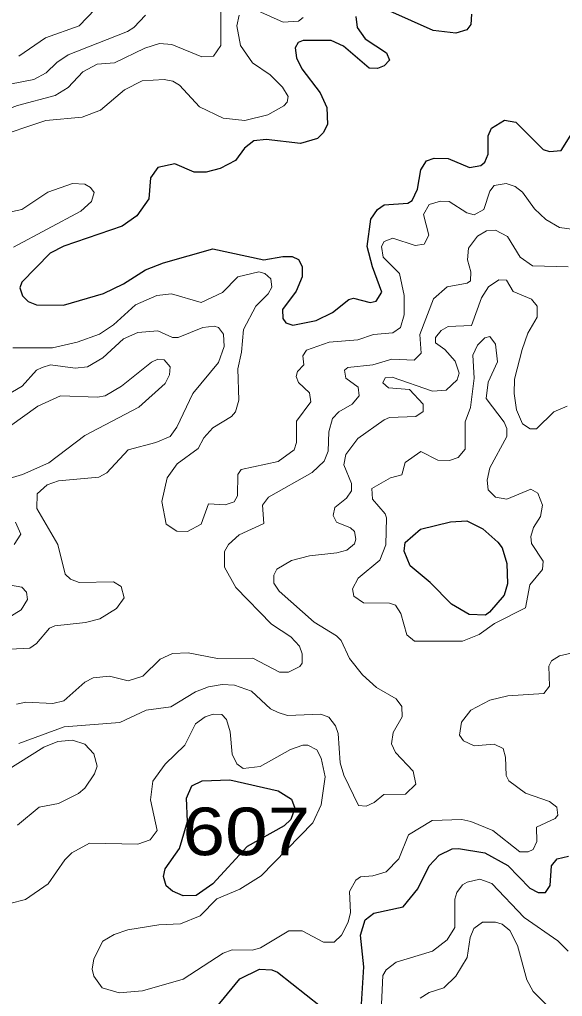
# Model space of a CAD drawing. Extents: x 577 to 602.9, y 7483.8 to 7511.6.
# Drawn here: x 591.419 to 592.33, y 7495.147 to 7496.788 of the extents above; entities that cross this region are included whole.
import ezdxf
from ezdxf.enums import TextEntityAlignment as Align

# ---------------------------------------------------------------- set-up
doc = ezdxf.new("R2010")
doc.units = 0
doc.header["$LTSCALE"] = 0.032
doc.layers.add('1', color=7, linetype='Continuous', lineweight=25)
doc.layers.add('2', color=7, linetype='Continuous', lineweight=13)
doc.layers.add('61', color=7, linetype='Continuous')

msp = doc.modelspace()

# ---------------------------------------------------------------- linework, layer by layer
at = {"layer": '1'}
for points in [[(591.983, 7496.7928), (591.9853, 7496.7745), (591.9989, 7496.7555), (592.0346, 7496.7316), (592.0394, 7496.7197), (592.0307, 7496.7101), (592.0195, 7496.7054), (592.0052, 7496.7062), (591.9623, 7496.7427), (591.9416, 7496.7523), (591.8947, 7496.7523), (591.886, 7496.7491), (591.8812, 7496.7403), (591.8836, 7496.7236), (591.8923, 7496.7046), (591.9233, 7496.6648), (591.9345, 7496.6402), (591.9353, 7496.6115), (591.9281, 7496.5972), (591.9186, 7496.5877), (591.8899, 7496.5797), (591.8327, 7496.5861), (591.812, 7496.5837), (591.7961, 7496.5718), (591.781, 7496.5511), (591.7555, 7496.5376), (591.7317, 7496.5312), (591.7118, 7496.5312), (591.6792, 7496.5455), (591.6506, 7496.5392), (591.6387, 7496.5217), (591.6355, 7496.4867), (591.6156, 7496.4581), (591.5909, 7496.4406), (591.4931, 7496.4072), (591.4701, 7496.3952), (591.4224, 7496.3467), (591.4192, 7496.3372), (591.424, 7496.3237), (591.4335, 7496.3141), (591.447, 7496.3086), (591.4923, 7496.3078), (591.5599, 7496.3277), (591.5933, 7496.3436), (591.6299, 7496.3674), (591.6601, 7496.3793), (591.7428, 7496.4024), (591.8287, 7496.3841), (591.8605, 7496.3897), (591.8764, 7496.3897), (591.8867, 7496.3849), (591.8931, 7496.373), (591.8931, 7496.3555), (591.8828, 7496.3316), (591.8597, 7496.3006), (591.8605, 7496.2855), (591.8653, 7496.2783), (591.8772, 7496.2744), (591.9162, 7496.2823), (591.944, 7496.2958), (591.971, 7496.3173), (591.979, 7496.3197), (592.0068, 7496.3125), (592.0172, 7496.3149), (592.0267, 7496.33), (592.0108, 7496.3722), (592.002, 7496.4064), (592.0084, 7496.4525), (592.0195, 7496.4684), (592.0307, 7496.4763), (592.0704, 7496.4795), (592.0776, 7496.4835), (592.0863, 7496.5026), (592.0919, 7496.5352), (592.1014, 7496.5503), (592.1142, 7496.5551), (592.138, 7496.5543), (592.1738, 7496.5392), (592.1929, 7496.5423), (592.1992, 7496.5479), (592.2048, 7496.5614), (592.2048, 7496.5924), (592.2104, 7496.6052)], [(592.177, 7496.7968), (592.1762, 7496.7793), (592.169, 7496.7706), (592.1507, 7496.765), (592.1126, 7496.769), (592.0402, 7496.8016)], [(592.2104, 7496.6052), (592.2326, 7496.6187), (592.2517, 7496.6155), (592.2971, 7496.5694), (592.3082, 7496.5662), (592.3273, 7496.5678), (592.3734, 7496.6409)], [(591.9925, 7495.1341), (591.9965, 7495.1969), (591.9909, 7495.2502), (591.9989, 7495.2756), (592.0132, 7495.2868), (592.0625, 7495.2979), (592.0871, 7495.3281), (592.1062, 7495.3663), (592.1229, 7495.3846), (592.1444, 7495.3949), (592.1555, 7495.3957), (592.1992, 7495.3885), (592.2382, 7495.3671), (592.2748, 7495.3289), (592.2891, 7495.3218), (592.301, 7495.3218), (592.309, 7495.3337), (592.3114, 7495.3663), (592.3209, 7495.3782), (592.34, 7495.383)], [(591.7293, 7495.1047), (591.7881, 7495.177), (591.8215, 7495.1929), (591.8422, 7495.1921), (591.8518, 7495.1882), (591.948, 7495.1118)]]:
    msp.add_lwpolyline(points, dxfattribs=at)
for points in [[(592.0914, 7495.9318), (592.142, 7495.9444), (592.169, 7495.946), (592.1961, 7495.9324), (592.2215, 7495.9102), (592.2287, 7495.9006), (592.2366, 7495.8744), (592.2374, 7495.8402), (592.2319, 7495.8211), (592.2072, 7495.7925), (592.2008, 7495.7877), (592.173, 7495.7885), (592.1436, 7495.806), (592.1078, 7495.8426), (592.0744, 7495.8704), (592.0641, 7495.8951), (592.0657, 7495.9094)], [(591.6633, 7495.3615), (591.6872, 7495.3957), (591.7007, 7495.441), (591.6991, 7495.48), (591.7078, 7495.5007), (591.7253, 7495.5094), (591.7714, 7495.511), (591.8526, 7495.4927), (591.8748, 7495.4784), (591.8804, 7495.4633), (591.874, 7495.4442), (591.8629, 7495.4339), (591.8009, 7495.3989), (591.7428, 7495.3361), (591.715, 7495.317), (591.6935, 7495.3162), (591.6752, 7495.3241), (591.6649, 7495.3329), (591.6601, 7495.3488)]]:
    msp.add_lwpolyline(points, close=True, dxfattribs=at)
at = {"layer": '2'}
for points in [[(591.6299, 7496.7952), (591.6108, 7496.7745), (591.5997, 7496.7674), (591.5003, 7496.7284), (591.4812, 7496.7157), (591.4637, 7496.6982), (591.443, 7496.6871), (591.3818, 7496.6751), (591.3254, 7496.6425), (591.3055, 7496.6346), (591.2427, 7496.6195), (591.1862, 7496.6107), (591.1623, 7496.5996), (591.1329, 7496.5773), (591.0916, 7496.5614), (591.055, 7496.5559), (591.0136, 7496.5439), (590.9659, 7496.5169), (590.888, 7496.4867), (590.8626, 7496.4724)], [(590.9643, 7496.4708), (590.9914, 7496.4867), (591.0868, 7496.5121), (591.1464, 7496.5392), (591.1949, 7496.5734), (591.2538, 7496.5916), (591.3039, 7496.602), (591.4152, 7496.6433), (591.4788, 7496.66), (591.5003, 7496.6736), (591.5249, 7496.6998), (591.5488, 7496.7125), (591.5782, 7496.7149), (591.6291, 7496.7396), (591.6538, 7496.7475), (591.6744, 7496.7459), (591.7245, 7496.7252), (591.7444, 7496.726), (591.7563, 7496.7443), (591.7563, 7496.8)], [(591.3723, 7496.5877), (591.4629, 7496.6179), (591.5241, 7496.6235), (591.5544, 7496.6354), (591.5949, 7496.6696), (591.6243, 7496.6847), (591.6617, 7496.6871), (591.676, 7496.6839), (591.6872, 7496.6775), (591.7206, 7496.6409), (591.7603, 7496.6219), (591.7969, 7496.6179), (591.8351, 7496.6274), (591.8621, 7496.6425), (591.8677, 7496.6489), (591.8693, 7496.6584), (591.8597, 7496.6743), (591.839, 7496.695), (591.8096, 7496.7149), (591.7897, 7496.7443), (591.7834, 7496.7769), (591.7873, 7496.7952)], [(591.5456, 7496.8048), (591.5186, 7496.7769), (591.4621, 7496.757), (591.4176, 7496.726)], [(591.8184, 7496.8024), (591.8613, 7496.7833), (591.8867, 7496.7849), (591.8947, 7496.7912)], [(591.4088, 7496.4056), (591.5218, 7496.466), (591.5393, 7496.4819), (591.544, 7496.497), (591.5377, 7496.5058), (591.5281, 7496.5113), (591.5074, 7496.5121), (591.4661, 7496.4978), (591.4224, 7496.4684), (591.3993, 7496.4636)], [(592.3495, 7496.435), (592.3249, 7496.4382), (592.3018, 7496.4517), (592.2827, 7496.47), (592.2629, 7496.4978), (592.2501, 7496.5074), (592.235, 7496.5121), (592.2152, 7496.509)], [(592.2152, 7496.509), (592.208, 7496.4994), (592.1977, 7496.4684), (592.1818, 7496.4596), (592.169, 7496.4628), (592.1396, 7496.4819), (592.1253, 7496.4827), (592.1062, 7496.4771), (592.0967, 7496.4604), (592.1054, 7496.4255), (592.0975, 7496.4103), (592.0824, 7496.408), (592.045, 7496.4207), (592.0307, 7496.4151), (592.0259, 7496.4064), (592.0291, 7496.3889), (592.0561, 7496.361), (592.0641, 7496.3245), (592.0641, 7496.2919), (592.0577, 7496.2704), (592.045, 7496.2617), (592.0124, 7496.2585), (591.9861, 7496.2497), (591.9384, 7496.2457), (591.9003, 7496.2322), (591.8939, 7496.2227), (591.8955, 7496.2076), (591.8852, 7496.1964), (591.8828, 7496.1885), (591.8867, 7496.1782), (591.905, 7496.1607), (591.9074, 7496.1456), (591.8836, 7496.113), (591.8836, 7496.0772), (591.8796, 7496.0652), (591.8526, 7496.0454), (591.7905, 7496.0318), (591.785, 7496.0239), (591.7842, 7495.9881), (591.7786, 7495.9778), (591.7635, 7495.973), (591.7357, 7495.9746), (591.7237, 7495.9404), (591.7007, 7495.9277), (591.6824, 7495.9285), (591.6649, 7495.9404), (591.6577, 7495.9786), (591.6665, 7496.0183), (591.6832, 7496.0414), (591.7182, 7496.0676), (591.7277, 7496.0851), (591.7428, 7496.1018), (591.7746, 7496.1209), (591.781, 7496.1289), (591.7866, 7496.1487), (591.785, 7496.2012), (591.7913, 7496.229), (591.7945, 7496.2672), (591.8152, 7496.3062), (591.8359, 7496.3269), (591.8422, 7496.338), (591.8406, 7496.3523), (591.8303, 7496.361), (591.82, 7496.3642), (591.785, 7496.3555), (591.7595, 7496.3292), (591.7237, 7496.3125), (591.6736, 7496.3269), (591.649, 7496.3245), (591.6132, 7496.3086), (591.5766, 7496.2752), (591.5528, 7496.2593), (591.5154, 7496.2457), (591.474, 7496.2362), (591.4073, 7496.2362)], [(592.3392, 7496.3722), (592.2796, 7496.3738), (592.2589, 7496.3889), (592.2374, 7496.4231), (592.2175, 7496.4342), (592.2024, 7496.4326), (592.1873, 7496.4239), (592.1722, 7496.404), (592.1706, 7496.3841), (592.1762, 7496.3642), (592.1754, 7496.3491), (592.1698, 7496.3451), (592.1364, 7496.3388), (592.1134, 7496.3189), (592.0903, 7496.2585), (592.0927, 7496.2275), (592.0808, 7496.2155), (592.0434, 7496.2171), (592.0116, 7496.2076), (591.9694, 7496.2036), (591.9639, 7496.1988), (591.9663, 7496.1853), (591.9869, 7496.1702), (591.9885, 7496.1559), (591.9766, 7496.1416), (591.9543, 7496.1289), (591.944, 7496.1177), (591.9376, 7496.0955), (591.9368, 7496.0629), (591.9297, 7496.0462), (591.9098, 7496.0271), (591.8366, 7495.9857), (591.8263, 7495.9722), (591.8287, 7495.9412), (591.7873, 7495.9221), (591.7691, 7495.9062), (591.7627, 7495.8943), (591.7627, 7495.868), (591.7818, 7495.8338), (591.8414, 7495.7726), (591.874, 7495.7511), (591.8883, 7495.7352), (591.8931, 7495.7225), (591.8931, 7495.7066), (591.8891, 7495.7011), (591.87, 7495.6915), (591.8549, 7495.6915), (591.8104, 7495.7154), (591.7508, 7495.7146), (591.7015, 7495.7241), (591.6752, 7495.7233), (591.6546, 7495.7138), (591.6259, 7495.6851), (591.6013, 7495.6772), (591.5695, 7495.6851), (591.5424, 7495.682), (591.5281, 7495.6748), (591.4931, 7495.6438), (591.4748, 7495.639), (591.4295, 7495.6414), (591.4136, 7495.6382)], [(591.4176, 7495.5722), (591.4939, 7495.6001), (591.587, 7495.6072), (591.6315, 7495.6279), (591.6728, 7495.6335), (591.7142, 7495.6589), (591.7357, 7495.6669), (591.7587, 7495.6708), (591.7794, 7495.67), (591.808, 7495.6597), (591.8398, 7495.6303), (591.8526, 7495.6239), (591.8685, 7495.6191), (591.9241, 7495.6215), (591.9376, 7495.616), (591.9488, 7495.6017), (591.9535, 7495.5889), (591.9567, 7495.5396), (591.9631, 7495.519), (591.9877, 7495.4681), (592.0005, 7495.4665), (592.014, 7495.4728), (592.0299, 7495.4864), (592.0665, 7495.4871), (592.0839, 7495.5038), (592.0792, 7495.5253), (592.0498, 7495.5571), (592.0426, 7495.5714), (592.0458, 7495.5905), (592.0609, 7495.6168), (592.0601, 7495.6343), (592.0506, 7495.647), (592.0179, 7495.6661), (591.9941, 7495.6875), (591.9726, 7495.7146), (591.9583, 7495.7448), (591.9504, 7495.7527), (591.913, 7495.7758), (591.8541, 7495.8275), (591.8454, 7495.841), (591.8454, 7495.8545), (591.8502, 7495.8649), (591.8748, 7495.8792), (591.905, 7495.8871), (591.9512, 7495.8919), (591.9679, 7495.8967), (591.9806, 7495.907), (591.983, 7495.915), (591.9806, 7495.9277), (591.9742, 7495.934), (591.9504, 7495.9436), (591.9448, 7495.9547), (591.948, 7495.9682), (591.9671, 7495.9841), (591.9758, 7495.9961), (591.9758, 7496.0088), (591.9631, 7496.0398), (591.9663, 7496.0573), (591.9861, 7496.0843), (592.0307, 7496.1153), (592.0394, 7496.1193), (592.0839, 7496.1209), (592.0959, 7496.1297), (592.0959, 7496.1416), (592.0728, 7496.1662), (592.0378, 7496.1694), (592.0283, 7496.1774), (592.0323, 7496.1861), (592.0442, 7496.1869), (592.1118, 7496.1638), (592.1348, 7496.1654), (592.1531, 7496.1829), (592.1563, 7496.1941), (592.1499, 7496.2139), (592.1325, 7496.2338), (592.1166, 7496.245), (592.1166, 7496.2537), (592.1261, 7496.2656), (592.138, 7496.272), (592.177, 7496.2736), (592.1937, 7496.3205), (592.2056, 7496.3388), (592.2231, 7496.3507), (592.2358, 7496.3499), (592.247, 7496.3308), (592.278, 7496.3181), (592.2875, 7496.3062)], [(592.2875, 7496.3062), (592.2875, 7496.2879), (592.2716, 7496.2609), (592.2621, 7496.2338), (592.2493, 7496.1837), (592.2486, 7496.1599), (592.2525, 7496.132), (592.2629, 7496.109), (592.2756, 7496.1002), (592.2859, 7496.1002), (592.3153, 7496.1289), (592.3376, 7496.1384)], [(591.5941, 7495.8164), (591.5893, 7495.8354), (591.5766, 7495.8434), (591.5186, 7495.8426), (591.5043, 7495.8482), (591.4955, 7495.8561), (591.4828, 7495.9062), (591.4478, 7495.9666), (591.4486, 7495.9913), (591.4653, 7496.0064), (591.4844, 7496.0128), (591.552, 7496.0191), (591.5655, 7496.0263), (591.6013, 7496.0652), (591.6474, 7496.0772), (591.6713, 7496.0875), (591.6824, 7496.1034), (591.7094, 7496.1599), (591.7524, 7496.2116), (591.7619, 7496.2386), (591.7611, 7496.2593), (591.7524, 7496.2704), (591.7452, 7496.2728), (591.7261, 7496.2704), (591.6848, 7496.2537), (591.6752, 7496.2537), (591.6506, 7496.2648), (591.6172, 7496.2624), (591.5933, 7496.2513), (591.5583, 7496.2195), (591.5329, 7496.2044), (591.5122, 7496.202), (591.4709, 7496.2076), (591.4566, 7496.2036), (591.447, 7496.1988), (591.4232, 7496.1718), (591.3977, 7496.1567)], [(591.4017, 7496.1042), (591.4494, 7496.1384), (591.4876, 7496.1559), (591.5496, 7496.1535), (591.5623, 7496.1559), (591.5901, 7496.1718), (591.6402, 7496.2124), (591.6506, 7496.2171), (591.6617, 7496.2163), (591.6713, 7496.2044), (591.6705, 7496.1909), (591.6633, 7496.1766), (591.6188, 7496.1368), (591.5281, 7496.0891), (591.4677, 7496.043), (591.424, 7496.0239), (591.377, 7496.0096)], [(591.412, 7495.9436), (591.4208, 7495.9237), (591.4096, 7495.9062)], [(591.3842, 7495.841), (591.4224, 7495.8346), (591.4303, 7495.8259)], [(591.4303, 7495.8259), (591.4319, 7495.814), (591.4216, 7495.7965), (591.3444, 7495.7488)], [(591.3914, 7495.7297), (591.4359, 7495.7321), (591.447, 7495.74), (591.4693, 7495.7655), (591.478, 7495.7694), (591.5297, 7495.775), (591.5536, 7495.7814), (591.5814, 7495.7989), (591.5941, 7495.8164)], [(591.7579, 7495.6207), (591.7659, 7495.612), (591.7722, 7495.5913), (591.7754, 7495.5539), (591.7834, 7495.538), (591.7937, 7495.5301), (591.8223, 7495.5333), (591.8732, 7495.5619), (591.8939, 7495.5691), (591.9026, 7495.5691), (591.9178, 7495.5611), (591.9249, 7495.5476), (591.9313, 7495.5158), (591.9249, 7495.4689), (591.9106, 7495.4386), (591.8239, 7495.3496), (591.7881, 7495.3273), (591.75, 7495.3114), (591.7221, 7495.2828), (591.6887, 7495.2693), (591.6522, 7495.2677), (591.6005, 7495.2589), (591.5774, 7495.251), (591.5583, 7495.2398), (591.5432, 7495.2104), (591.5408, 7495.1929), (591.5432, 7495.181), (591.5575, 7495.1619), (591.5862, 7495.1532), (591.6251, 7495.1564), (591.6935, 7495.1762), (591.7603, 7495.22), (591.7754, 7495.2255), (591.8096, 7495.2247), (591.8231, 7495.2287), (591.8708, 7495.2573), (591.8931, 7495.2573), (591.9289, 7495.2383), (591.9464, 7495.2383), (591.9591, 7495.2502), (591.9702, 7495.2717), (591.9742, 7495.2884), (591.9726, 7495.3233), (591.983, 7495.3424), (591.9909, 7495.348), (592.0116, 7495.3496), (592.0339, 7495.3567), (592.0553, 7495.3782), (592.0712, 7495.4188), (592.111, 7495.4426), (592.1611, 7495.4442), (592.1762, 7495.441), (592.2128, 7495.4259), (592.2581, 7495.3901), (592.2724, 7495.3901), (592.2804, 7495.3941), (592.2867, 7495.4076), (592.2859, 7495.4315), (592.3177, 7495.4458), (592.3217, 7495.4514), (592.3201, 7495.4649), (592.3082, 7495.4744), (592.2676, 7495.4887), (592.2398, 7495.5094), (592.235, 7495.5182), (592.2342, 7495.5492), (592.2303, 7495.5635), (592.2152, 7495.5706), (592.1818, 7495.5683), (592.1635, 7495.5762), (592.1571, 7495.5858), (592.1603, 7495.608), (592.1762, 7495.6279), (592.208, 7495.6446), (592.2382, 7495.6518), (592.2986, 7495.6557), (592.3082, 7495.6684), (592.3066, 7495.7018), (592.3114, 7495.7106), (592.3249, 7495.7193), (592.3464, 7495.7241)], [(591.4025, 7495.3035), (591.4287, 7495.3098), (591.4669, 7495.3361), (591.4947, 7495.3766), (591.5067, 7495.3885), (591.5362, 7495.4046), (591.6175, 7495.403), (591.6377, 7495.4104), (591.6498, 7495.4259), (591.6387, 7495.4776), (591.6426, 7495.5086), (591.6633, 7495.5372), (591.6959, 7495.5691), (591.7142, 7495.6048), (591.7301, 7495.6168), (591.7436, 7495.6215), (591.7579, 7495.6207)], [(591.3961, 7495.5261), (591.4597, 7495.5659), (591.4828, 7495.5754), (591.5074, 7495.5778), (591.5281, 7495.5706), (591.5432, 7495.5547), (591.5488, 7495.5341), (591.5448, 7495.5213), (591.5281, 7495.4967), (591.5178, 7495.4879), (591.4844, 7495.4712), (591.4518, 7495.4649), (591.4152, 7495.4347)], [(592.3392, 7495.2232), (592.3217, 7495.2406), (592.2652, 7495.2796), (592.2112, 7495.3369), (592.1913, 7495.344), (592.1698, 7495.3392), (592.1619, 7495.3345), (592.1523, 7495.3218), (592.1492, 7495.3106), (592.1492, 7495.2629), (592.1364, 7495.2422), (592.1118, 7495.2232), (592.0506, 7495.2049), (592.0339, 7495.1921), (592.0283, 7495.1826), (592.0251, 7495.1094)], [(592.0911, 7495.1444), (592.1062, 7495.154), (592.1309, 7495.1619), (592.1507, 7495.181), (592.1698, 7495.2128), (592.1746, 7495.2462), (592.181, 7495.2613), (592.1953, 7495.2717), (592.2175, 7495.2717), (592.2287, 7495.2685), (592.2414, 7495.2581), (592.2541, 7495.2327), (592.27, 7495.1754), (592.2804, 7495.1556), (592.3368, 7495.0991)]]:
    msp.add_lwpolyline(points, dxfattribs=at)
msp.add_lwpolyline([(592.2159, 7495.7734), (592.2676, 7495.7997), (592.2748, 7495.8386), (592.2963, 7495.8641), (592.2971, 7495.8784), (592.278, 7495.9078), (592.2764, 7495.9197), (592.2812, 7495.9348), (592.2931, 7495.9531), (592.2963, 7495.9722), (592.2883, 7495.9921), (592.2764, 7495.9992), (592.2366, 7495.9825), (592.2175, 7495.9857), (592.2048, 7495.9977), (592.2032, 7496.0144), (592.208, 7496.035), (592.2366, 7496.0875), (592.2366, 7496.101), (592.2319, 7496.1114), (592.2016, 7496.1511), (592.2048, 7496.179), (592.2207, 7496.2131), (592.2175, 7496.2426), (592.208, 7496.2553), (592.1992, 7496.2529), (592.1873, 7496.241), (592.1794, 7496.2243), (592.1818, 7496.1853), (592.1754, 7496.136), (592.1666, 7496.1122), (592.1666, 7496.066), (592.1547, 7496.0525), (592.1404, 7496.047), (592.1205, 7496.0477), (592.0919, 7496.0621), (592.0657, 7496.0438), (592.0601, 7496.0231), (592.041, 7496.0183), (592.01, 7496), (592.0108, 7495.9825), (592.0323, 7495.9579), (592.0346, 7495.9507), (592.0331, 7495.9054), (592.0235, 7495.88), (591.9869, 7495.8497), (591.9774, 7495.8315), (591.9798, 7495.8195), (591.9957, 7495.8084), (592.0394, 7495.8076), (592.0498, 7495.8044), (592.0585, 7495.7901), (592.0688, 7495.7543), (592.0816, 7495.744), (592.1619, 7495.744), (592.1897, 7495.7551)], close=True, dxfattribs=at)

# ---------------------------------------------------------------- texts
at = {"layer": '61', "width": 1.2}
msp.add_text('607', height=0.08, dxfattribs=at).set_placement((591.7993, 7495.3844), align=Align.CENTER)

doc.saveas('drawing.dxf')
